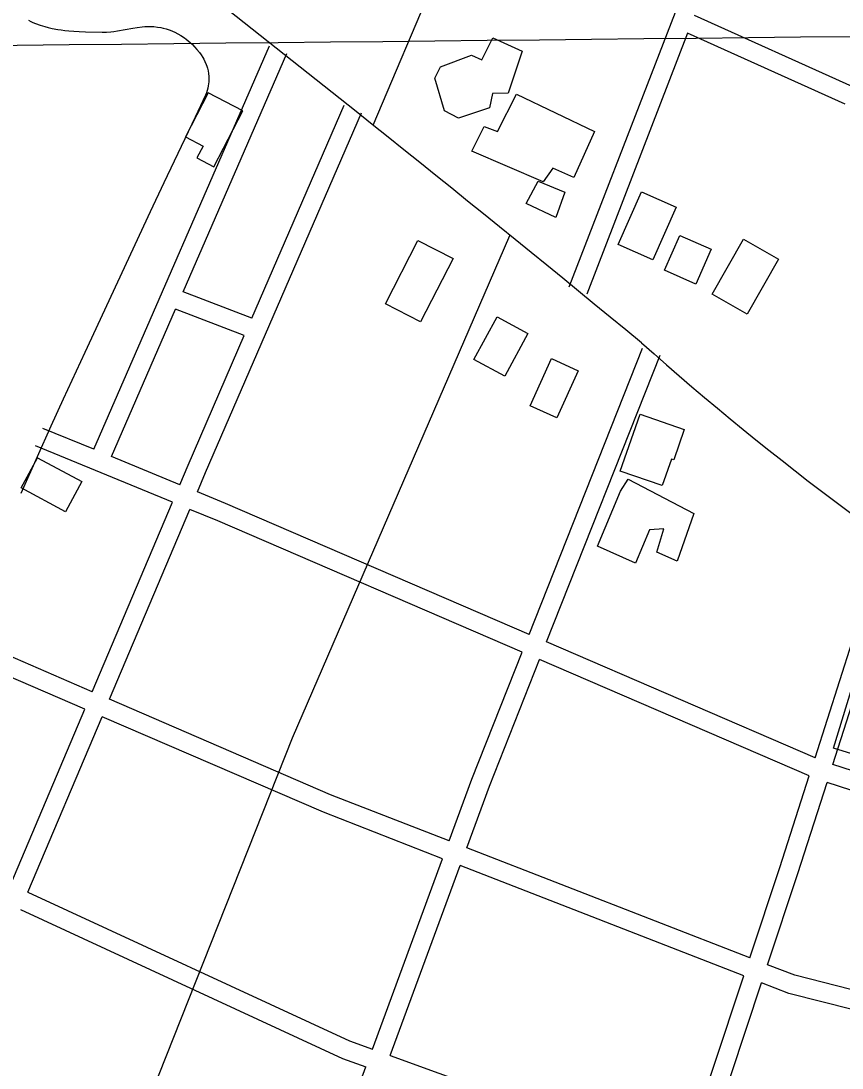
# Model space of a CAD drawing. Extents: x 3651524 to 3689615, y 505651 to 531377.
# Drawn here: x 3664389 to 3665685, y 521661 to 523313 of the extents above; entities that cross this region are included whole.
import ezdxf

# ---------------------------------------------------------------- set-up
doc = ezdxf.new("R2010")
doc.units = 0
for name, color, linetype in [('V-BLDG-OTLN', 7, 'Continuous'), ('V-GRID-MAJR', 7, 'Continuous'), ('V-ROAD-CNTR', 7, 'Continuous'), ('V-SITE-VEGE', 7, 'Continuous')]:
    doc.layers.add(name, color=color, linetype=linetype)

msp = doc.modelspace()

# ---------------------------------------------------------------- linework, layer by layer
at = {"layer": 'V-BLDG-OTLN'}
for points in [[(3665180.288, 523265.4), (3665158.078, 523199.315), (3665133.322, 523199.049), (3665128.745, 523176.25), (3665079.818, 523160.171), (3665057.466, 523171.731), (3665042.357, 523223.216), (3665051.405, 523240.696), (3665100.47, 523259.289), (3665116.456, 523252.107), (3665134.011, 523286.763)], [(3664693.318, 523083.297), (3664739.081, 523171.289), (3664684.566, 523199.642), (3664648.493, 523130.283), (3664676.367, 523115.786), (3664666.676, 523097.153)], [(3665213.716, 523059.627), (3665101.092, 523107.918), (3665120.359, 523146.842), (3665141.108, 523139.089), (3665171.534, 523197.56), (3665294.486, 523138.711), (3665262.056, 523066.212), (3665228.668, 523081.055)], [(3665247.475, 523043.134), (3665233.542, 523003.393), (3665186.68, 523025.281), (3665205.593, 523060.567)], [(3665331.938, 522960.714), (3665368.792, 523043.756), (3665423.282, 523019.574), (3665386.429, 522936.532)], [(3665071.271, 522938.427), (3665019.972, 522838.293), (3664964.465, 522866.729), (3665015.765, 522966.863)], [(3665478.49, 522952.997), (3665454.537, 522898.227), (3665405.087, 522919.853), (3665429.039, 522974.623)], [(3665480.189, 522882.396), (3665529.636, 522969.202), (3665585.094, 522937.612), (3665535.647, 522850.806)], [(3665189.464, 522820.029), (3665152.914, 522752.752), (3665104.153, 522779.243), (3665140.703, 522846.52)], [(3665268.714, 522761.255), (3665234.985, 522686.881), (3665192.708, 522706.054), (3665226.437, 522780.428)], [(3665401.433, 522580.076), (3665335.222, 522603.078), (3665366.451, 522692.977), (3665436.288, 522668.715), (3665419.6, 522620.678), (3665415.976, 522621.938)], [(3664415.189, 522624.179), (3664485.182, 522586.494), (3664459.463, 522538.726), (3664389.47, 522576.412)], [(3665347.816, 522590.029), (3665451.578, 522535.957), (3665424.852, 522460.993), (3665393.173, 522475.096), (3665403.931, 522511.877), (3665381.194, 522510.335), (3665359.353, 522457.63), (3665299.125, 522484.619), (3665335.778, 522571.268)], [(3665671.699, 522165.743), (3665738.881, 522384.323), (3665876.554, 522342.007), (3665853.454, 522266.856), (3665888.073, 522256.217), (3665855.481, 522150.185), (3665753.336, 522181.58), (3665741.84, 522144.182)]]:
    msp.add_lwpolyline(points, close=True, dxfattribs=at)
at = {"layer": 'V-GRID-MAJR'}
msp.add_spline([(3655639.78, 523183.706), (3660918.553, 523238.605), (3666197.317, 523294.271), (3671476.073, 523350.705), (3676754.821, 523407.907), (3682033.561, 523465.877), (3687312.292, 523524.615)], degree=3, dxfattribs=at)
at = {"layer": 'V-ROAD-CNTR'}
for points in [[(3664945.209, 523148.69), (3665042.624, 523378.544), (3665238.697, 523856.758), (3665379.161, 524163.771), (3665607.436, 524678.567), (3666116.156, 525881.117), (3666199.736, 526079.228)], [(3665642.801, 522150.823), (3665779.517, 522577.65), (3666354.445, 524376.754), (3666364.844, 524408.684)], [(3665539.423, 523630.347), (3665254.225, 522893.25)], [(3665670.893, 522140.179), (3665808.091, 522568.508), (3666069.061, 523385.153)], [(3665702.453, 523209.243), (3665452.26, 523321.935)], [(3665441.419, 523293.917), (3665282.203, 522882.424)], [(3665690.133, 523181.889), (3665441.418, 523293.916)], [(3664504.022, 522637.392), (3664781.476, 523273.8)], [(3664645.173, 522886.088), (3664808.976, 523261.81)], [(3664753.444, 522844.441), (3664899.193, 523180.383)], [(3664667.471, 522570.177), (3664680.442, 522600.801), (3664926.715, 523168.443)], [(3663301.041, 518380.368), (3663511.662, 518896.118), (3663766.875, 519532.093), (3664020.41, 520173.263), (3664817.741, 522182.033), (3665161.065, 522975.03)], [(3664753.445, 522844.442), (3664645.175, 522886.089)], [(3664531.774, 522625.98), (3664633.173, 522858.562)], [(3664741.494, 522816.896), (3664633.173, 522858.562)], [(3664639.724, 522581.587), (3664652.868, 522612.621), (3664741.493, 522816.896)], [(3665191.274, 522345.363), (3665370.266, 522797.251)], [(3665218.838, 522333.488), (3665398.158, 522786.203)], [(3664504.023, 522637.392), (3664423.543, 522670.487)], [(3664628.025, 522553.962), (3664412.133, 522642.741)], [(3664639.726, 522581.588), (3664531.774, 522625.98)], [(3665191.275, 522345.364), (3664711.632, 522552.018), (3664667.472, 522570.178)], [(3664501.384, 522254.963), (3664628.023, 522553.962)], [(3664528.926, 522243.068), (3664655.771, 522542.552)], [(3665180.222, 522317.46), (3664699.992, 522524.368), (3664655.772, 522542.552)], [(3664501.386, 522254.964), (3664295.254, 522343.995)], [(3665642.801, 522150.824), (3665218.839, 522333.488)], [(3664489.685, 522227.34), (3664283.358, 522316.455)], [(3665064.949, 522019.609), (3665100.733, 522116.784), (3665180.221, 522317.459)], [(3665092.914, 522008.734), (3665128.759, 522106.076), (3665207.785, 522305.584)], [(3665633.607, 522122.12), (3665207.785, 522305.584)], [(3665064.95, 522019.609), (3664877.901, 522092.342), (3664528.927, 522243.069)], [(3664372.729, 521951.207), (3664489.684, 522227.34)], [(3664399.979, 521938.622), (3664517.225, 522215.444)], [(3665054.582, 521991.453), (3664866.513, 522064.582), (3664517.226, 522215.445)], [(3665881.164, 522072.193), (3665670.894, 522140.179)], [(3665539.946, 521834.909), (3665587.206, 521977.259), (3665633.606, 522122.119)], [(3665567.941, 521824.022), (3665615.728, 521967.957), (3665661.741, 522111.609)], [(3665874.555, 522042.801), (3665661.742, 522111.609)], [(3665539.947, 521834.91), (3665092.915, 522008.736)], [(3664943.934, 521690.98), (3665054.581, 521991.453)], [(3664972.134, 521680.743), (3665082.546, 521980.579)], [(3665530.482, 521806.402), (3665082.546, 521980.579)], [(3664399.978, 521938.624), (3664907.859, 521704.073), (3664943.934, 521690.98)], [(3664388.273, 521910.985), (3664896.431, 521676.305), (3664933.567, 521662.826)], [(3665810.244, 521756.78), (3665610.74, 521807.383), (3665567.942, 521824.024)], [(3665433.202, 521513.395), (3665530.481, 521806.402)], [(3665461.413, 521503.155), (3665558.477, 521795.515)], [(3665803.661, 521727.502), (3665601.582, 521778.755), (3665558.477, 521795.516)], [(3664972.134, 521680.743), (3665433.202, 521513.395)], [(3664825.958, 521370.912), (3664836.373, 521398.887), (3664933.567, 521662.826)]]:
    msp.add_lwpolyline(points, dxfattribs=at)
for centre, radius, start, end in [((3641720.039, 494059.198), 37223.743, 50.5563862, 52.1437779), ((3668560.554, 526389.172), 4799.037, 228.314119, 238.357047)]:
    msp.add_arc(centre, radius, start, end, dxfattribs=at)
at = {"layer": 'V-SITE-VEGE'}
for points in [[(3664400.881, 523314.4), (3664404.281, 523312.696), (3664407.889, 523311.042), (3664411.729, 523309.454), (3664419.192, 523306.755), (3664426.661, 523304.455), (3664431.644, 523303.128), (3664438.294, 523301.596), (3664447.166, 523299.935), (3664452.237, 523299.161), (3664458.037, 523298.416), (3664464.666, 523297.725), (3664472.248, 523297.121), (3664480.917, 523296.624), (3664490.823, 523296.247), (3664517.25, 523295.634), (3664524.031, 523295.706), (3664530.814, 523296.206), (3664535.336, 523296.73), (3664541.37, 523297.613), (3664565.507, 523302.01), (3664572.403, 523303.13), (3664580.286, 523304.115), (3664584.488, 523304.465), (3664588.969, 523304.67), (3664593.751, 523304.67), (3664598.849, 523304.386), (3664604.456, 523303.744), (3664609.972, 523302.802), (3664613.595, 523302.006), (3664618.364, 523300.73), (3664624.605, 523298.643), (3664628.109, 523297.25), (3664632.059, 523295.479), (3664636.501, 523293.216), (3664641.482, 523290.314), (3664647.049, 523286.58), (3664649.961, 523284.405), (3664653.025, 523281.941), (3664656.242, 523279.15), (3664659.617, 523275.984), (3664663.152, 523272.39), (3664666.845, 523268.308), (3664670.699, 523263.665)], [(3664670.699, 523263.665), (3664673.572, 523259.805), (3664676.132, 523255.85), (3664677.666, 523253.171), (3664679.497, 523249.55), (3664681.568, 523244.656), (3664682.561, 523241.831), (3664683.53, 523238.585), (3664684.42, 523234.86), (3664685.158, 523230.594), (3664685.641, 523225.72), (3664685.731, 523220.182), (3664685.582, 523217.253), (3664685.268, 523214.153), (3664684.767, 523210.88), (3664684.038, 523207.435), (3664683.046, 523203.823), (3664681.748, 523200.052), (3664680.091, 523196.136), (3664663.887, 523161.595), (3664614.752, 523058.036), (3664593.162, 523011.892), (3664489.879, 522790.292), (3664455.692, 522716.306), (3664436.342, 522673.944), (3664414.449, 522625.428), (3664388.704, 522567.714)]]:
    msp.add_lwpolyline(points, dxfattribs=at)

doc.saveas('drawing.dxf')
